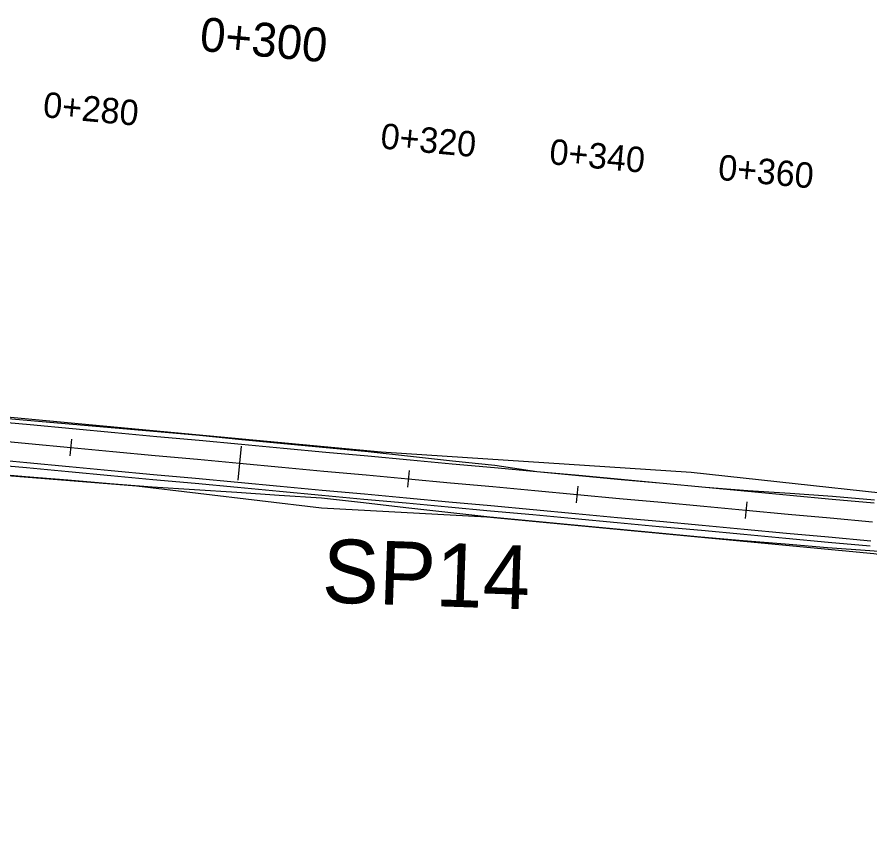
# Model space of a CAD drawing. Extents: x -636600 to -628587, y -1090963 to -1085869.
# Drawn here: x -634978.9 to -634878.2, y -1089400.1 to -1089304.8 of the extents above; entities that cross this region are included whole.
import ezdxf

# ---------------------------------------------------------------- set-up
doc = ezdxf.new("R2010")
doc.units = 0
for name, color, linetype in [('01_PARCELY_NÁVRH_PC', 7, 'Continuous'), ('03_PC_OBJEKTY_NÁVRH', 7, 'Continuous'), ('dno příkopu', 7, 'Continuous'), ('HEKTOMETRY100', 7, 'Continuous'), ('HEKTOMETRY20', 7, 'Continuous'), ('situace_osa', 7, 'Continuous'), ('situace_těleso', 7, 'Continuous'), ('situace_vozovka', 7, 'Continuous')]:
    doc.layers.add(name, color=color, linetype=linetype)

msp = doc.modelspace()

# ---------------------------------------------------------------- linework, layer by layer
at = {"layer": '01_PARCELY_NÁVRH_PC'}
msp.add_lwpolyline([(-635000.77, -1089355.75), (-634992.82, -1089357.89), (-634964.76, -1089360.12), (-634942.94, -1089362.72), (-634923.44, -1089363.78), (-634877.77, -1089368.09), (-634857.68, -1089371.07), (-634844.84, -1089375.17), (-634808.54, -1089396.06), (-634800.32, -1089400.11), (-634796.28, -1089393.65), (-634805.57, -1089387.14), (-634823.04, -1089376.53), (-634843.52, -1089366.55), (-634864.69, -1089362.3), (-634899.32, -1089358.54), (-634935.9, -1089356.13), (-634995.65, -1089350.55)], close=True, dxfattribs=at)
at = {"layer": 'dno příkopu'}
msp.add_lwpolyline([(-634982.75, -1089357.51), (-634977.77, -1089357.97), (-634972.79, -1089358.43), (-634967.81, -1089358.89), (-634962.83, -1089359.36), (-634957.85, -1089359.82), (-634952.87, -1089360.28), (-634947.9, -1089360.74), (-634942.92, -1089361.2), (-634937.94, -1089361.67), (-634932.96, -1089362.13), (-634927.98, -1089362.59), (-634923, -1089363.05), (-634918.02, -1089363.51), (-634913.05, -1089363.98), (-634908.07, -1089364.44), (-634903.09, -1089364.9), (-634898.11, -1089365.36), (-634893.13, -1089365.82), (-634888.15, -1089366.29), (-634883.17, -1089366.75), (-634878.2, -1089367.21)], dxfattribs=at)
at = {"layer": 'HEKTOMETRY100'}
msp.add_lwpolyline([(-634952.43, -1089355.45), (-634952.8, -1089359.43)], dxfattribs=at)
at = {"layer": 'HEKTOMETRY20'}
for points in [[(-634972.43, -1089354.6), (-634972.62, -1089356.59)], [(-634932.6, -1089358.29), (-634932.79, -1089360.29)], [(-634912.69, -1089360.14), (-634912.88, -1089362.13)], [(-634892.78, -1089361.99), (-634892.96, -1089363.98)]]:
    msp.add_lwpolyline(points, dxfattribs=at)
at = {"layer": 'situace_osa'}
msp.add_lwpolyline([(-634982.48, -1089354.67), (-634977.5, -1089355.13), (-634972.53, -1089355.59), (-634967.55, -1089356.06), (-634962.57, -1089356.52), (-634957.59, -1089356.98), (-634952.61, -1089357.44), (-634947.63, -1089357.9), (-634942.65, -1089358.37), (-634937.68, -1089358.83), (-634932.7, -1089359.29), (-634927.72, -1089359.75), (-634922.74, -1089360.21), (-634917.76, -1089360.68), (-634912.78, -1089361.14), (-634907.8, -1089361.6), (-634902.83, -1089362.06), (-634897.85, -1089362.52), (-634892.87, -1089362.99), (-634887.89, -1089363.45), (-634882.91, -1089363.91), (-634877.93, -1089364.37)], dxfattribs=at)
at = {"layer": 'situace_těleso'}
for points in [[(-634982.23, -1089351.98), (-634977.25, -1089352.42), (-634972.27, -1089352.85), (-634967.29, -1089353.28), (-634962.31, -1089353.72), (-634957.33, -1089354.13), (-634952.35, -1089354.65), (-634947.37, -1089355.11), (-634942.4, -1089355.58), (-634937.42, -1089356.07), (-634932.45, -1089356.61), (-634927.48, -1089357.15), (-634922.51, -1089357.69), (-634917.55, -1089358.41), (-634912.57, -1089358.86), (-634907.59, -1089359.32), (-634902.62, -1089359.8), (-634897.64, -1089360.28), (-634892.65, -1089360.65), (-634887.66, -1089361), (-634882.67, -1089361.35), (-634877.69, -1089361.75)], [(-634873.26, -1089368.19), (-634878.25, -1089367.78), (-634883.24, -1089367.43), (-634888.22, -1089367.01), (-634893.2, -1089366.6), (-634898.18, -1089366.16), (-634903.16, -1089365.69), (-634908.14, -1089365.22), (-634913.12, -1089364.75), (-634918.1, -1089364.28), (-634923.07, -1089363.81), (-634928.05, -1089363.27), (-634933.01, -1089362.71), (-634937.98, -1089362.14), (-634942.95, -1089361.57), (-634947.94, -1089361.24), (-634952.93, -1089360.91), (-634957.92, -1089360.59), (-634962.92, -1089360.26), (-634967.9, -1089359.87), (-634972.88, -1089359.46), (-634977.87, -1089359.04), (-634982.85, -1089358.63)]]:
    msp.add_lwpolyline(points, dxfattribs=at)
at = {"layer": 'situace_vozovka'}
for points in [[(-634982.28, -1089352.43), (-634977.3, -1089352.89), (-634972.32, -1089353.35), (-634967.34, -1089353.82), (-634962.36, -1089354.28), (-634957.38, -1089354.74), (-634952.4, -1089355.2), (-634947.42, -1089355.66), (-634942.45, -1089356.13), (-634937.47, -1089356.59), (-634932.49, -1089357.05), (-634927.51, -1089357.51), (-634922.53, -1089357.97), (-634917.55, -1089358.44), (-634912.57, -1089358.9), (-634907.6, -1089359.36), (-634902.62, -1089359.82), (-634897.64, -1089360.28), (-634892.66, -1089360.75), (-634887.68, -1089361.21), (-634882.7, -1089361.67), (-634877.72, -1089362.13)], [(-634982.69, -1089356.91), (-634977.71, -1089357.37), (-634972.73, -1089357.83), (-634967.76, -1089358.3), (-634962.78, -1089358.76), (-634957.8, -1089359.22), (-634952.82, -1089359.68), (-634947.84, -1089360.14), (-634942.86, -1089360.61), (-634937.88, -1089361.07), (-634932.9, -1089361.53), (-634927.93, -1089361.99), (-634922.95, -1089362.45), (-634917.97, -1089362.92), (-634912.99, -1089363.38), (-634908.01, -1089363.84), (-634903.03, -1089364.3), (-634898.05, -1089364.76), (-634893.08, -1089365.23), (-634888.1, -1089365.69), (-634883.12, -1089366.15), (-634878.14, -1089366.61)]]:
    msp.add_lwpolyline(points, dxfattribs=at)

# ---------------------------------------------------------------- texts
at = {"layer": '03_PC_OBJEKTY_NÁVRH'}
msp.add_text('SP14', height=7.5, rotation=358.0321, dxfattribs=at).set_placement((-634942.96, -1089373.85))
at = {"layer": 'HEKTOMETRY100'}
msp.add_text('0+300', height=4, rotation=354.6981, dxfattribs=at).set_placement((-634957.41, -1089308.79))
at = {"layer": 'HEKTOMETRY20'}
for s, p in [('0+280', (-634975.89, -1089316.62)), ('0+320', (-634936.07, -1089320.31)), ('0+340', (-634916.15, -1089322.16)), ('0+360', (-634896.24, -1089324.01))]:
    msp.add_text(s, height=3, rotation=354.6981, dxfattribs=at).set_placement(p)

doc.saveas('drawing.dxf')
